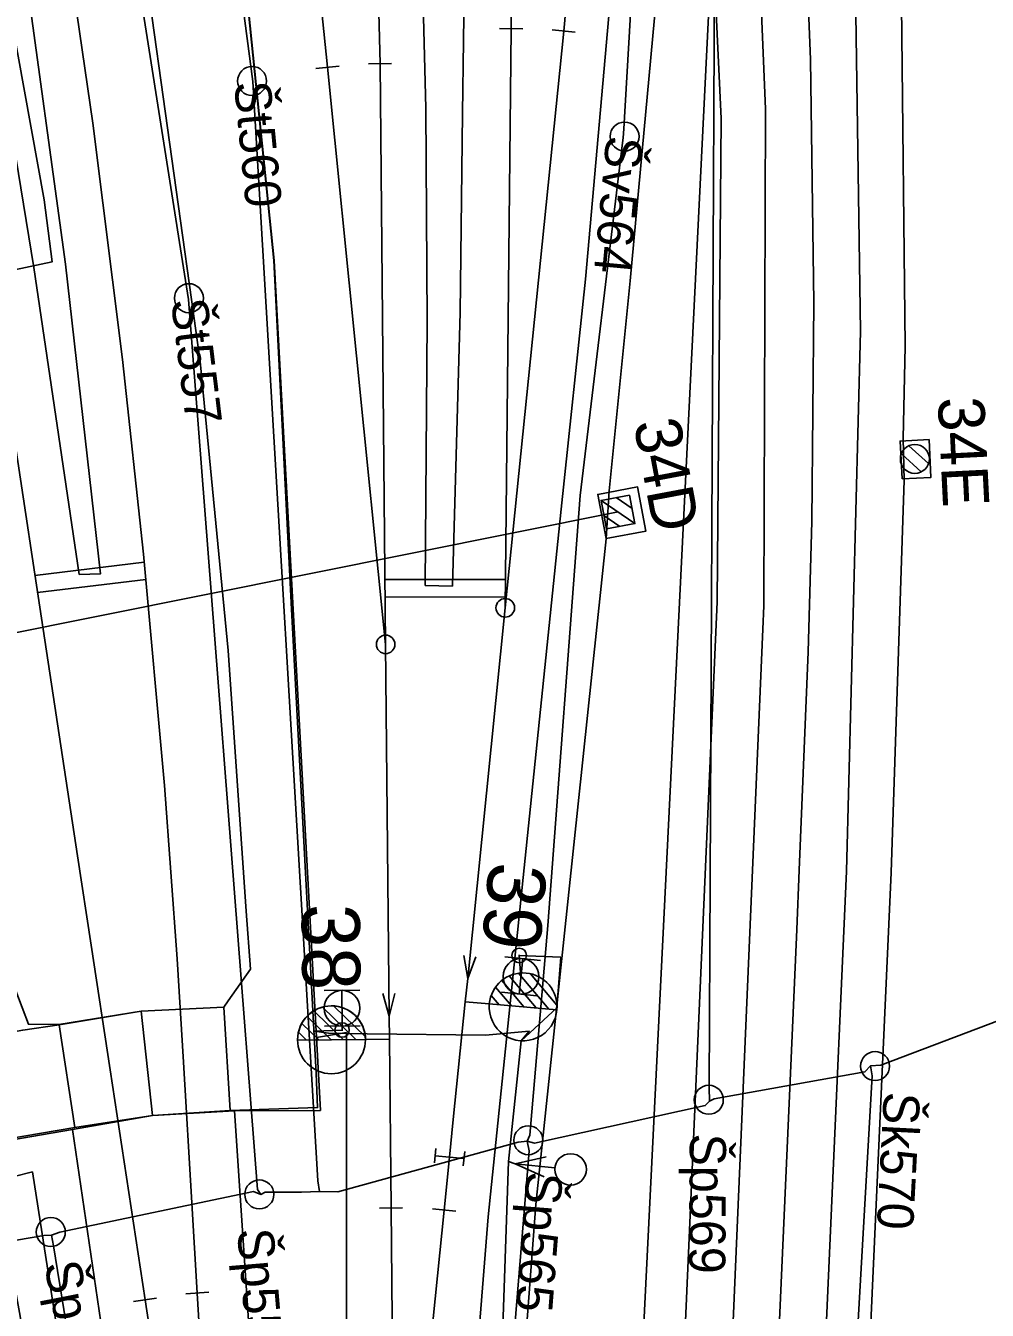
# Model space of a CAD drawing. Extents: x -545736 to -544888, y -1122892 to -1119128.
# Drawn here: x -545147.95 to -545114.79, y -1122030.09 to -1121985.81 of the extents above; entities that cross this region are included whole.
import ezdxf

# ---------------------------------------------------------------- set-up
doc = ezdxf.new("R2010")
doc.units = 0
for name, color, linetype in [('osvětlené plochy-hodnota-obrys', 7, 'Continuous'), ('Podbarveni_Komunikace', 7, 'Continuous'), ('Podbarveni_Prechodove konstrukce', 7, 'Continuous'), ('Vrstva 1 - Koleje', 7, 'Continuous'), ('Vrstva 11 - Trakce', 7, 'Continuous'), ('Vrstva 12 - Trakce zaklady', 7, 'Continuous'), ('Vrstva 16_plochy', 7, 'Continuous'), ('Vrstva 2 - Vyhybky', 7, 'Continuous'), ('Vrstva 27', 7, 'Continuous'), ('Vrstva 28 - zabzar', 7, 'Continuous'), ('Vrstva 3 - Lisy - Pocitaci body', 7, 'Continuous'), ('Vrstva 35', 7, 'Continuous'), ('Vrstva 4 - Teren - stezky - prechody - plochy', 7, 'Continuous'), ('Vrstva 43', 7, 'Continuous'), ('Vrstva 44', 7, 'Continuous'), ('Vrstva 7 - Namezniky-vystroj', 7, 'Continuous')]:
    doc.layers.add(name, color=color, linetype=linetype)

msp = doc.modelspace()

# ---------------------------------------------------------------- linework, layer by layer
at = {"layer": 'osvětlené plochy-hodnota-obrys'}
msp.add_lwpolyline([(-545141.742, -1122267.38), (-545105.592, -1122261.055), (-545104.447, -1122260.603), (-545110.322, -1122216.729), (-545115.194, -1122188.84), (-545124.338, -1122134.271), (-545128.334, -1122064.958), (-545124.139, -1121980.114), (-545129.58, -1121934.549), (-545137.864, -1121889.42)], dxfattribs=at)
at = {"layer": 'Podbarveni_Komunikace'}
for p, q in [((-545141.111, -1122019.643), (-545140.892, -1122023.207)), ((-545146.79, -1122020.254), (-545143.968, -1122019.783)), ((-545146.257, -1122023.789), (-545146.79, -1122020.254)), ((-545140.892, -1122023.207), (-545143.579, -1122023.371)), ((-545140.748, -1122023.215), (-545137.783, -1122023.203)), ((-545146.335, -1122023.86), (-545143.579, -1122023.371)), ((-545143.579, -1122023.371), (-545146.257, -1122023.789)), ((-545143.579, -1122023.371), (-545140.748, -1122023.215)), ((-545150.888, -1122024.642), (-545146.335, -1122023.86))]:
    msp.add_line(p, q, dxfattribs=at)
for points in [[(-545150.804, -1121945.897), (-545146.963, -1121965.219), (-545145.794, -1121971.559), (-545145.427, -1121973.54), (-545143.884, -1121983.41), (-545141.933, -1121997.39), (-545140.972, -1122007.351), (-545140.348, -1122016.336), (-545140.199, -1122018.329), (-545140.964, -1122019.426), (-545141.111, -1122019.643)], [(-545137.783, -1122023.203), (-545137.923, -1122020.69), (-545139.385, -1121993.906), (-545140.669, -1121981.312), (-545141.257, -1121977.349), (-545141.542, -1121975.423), (-545145.007, -1121950.72), (-545144.842, -1121950.576), (-545144.878, -1121950.193), (-545145.26, -1121948.614), (-545144.593, -1121948.314), (-545141.611, -1121947.744)], [(-545143.968, -1122019.783), (-545146.8, -1122020.24), (-545147.852, -1122020.233), (-545148.29, -1122019.077)]]:
    msp.add_lwpolyline(points, dxfattribs=at)
at = {"layer": 'Podbarveni_Prechodove konstrukce'}
for p, q in [((-545141.111, -1122019.643), (-545143.968, -1122019.783)), ((-545140.892, -1122023.207), (-545141.111, -1122019.643)), ((-545143.968, -1122019.783), (-545146.79, -1122020.254)), ((-545143.968, -1122019.783), (-545143.579, -1122023.371)), ((-545143.579, -1122023.371), (-545143.968, -1122019.783)), ((-545146.79, -1122020.254), (-545146.257, -1122023.789)), ((-545143.579, -1122023.371), (-545140.892, -1122023.207)), ((-545146.257, -1122023.789), (-545143.579, -1122023.371))]:
    msp.add_line(p, q, dxfattribs=at)
at = {"layer": 'Vrstva 1 - Koleje'}
for points in [[(-545133.397, -1121898.454), (-545133.244, -1121899.239), (-545130.224, -1121914.755), (-545128.872, -1121931.314), (-545128.476, -1121936.707), (-545128.12, -1121943.486), (-545127.893, -1121951.848), (-545127.894, -1121959.474), (-545127.95, -1121962.222), (-545128.001, -1121964.714), (-545128.259, -1121971.156), (-545128.824, -1121979.703), (-545129.396, -1121985.997), (-545131.412, -1122005.877), (-545132.708, -1122018.657), (-545132.79, -1122019.463)], [(-545147.065, -1121927.696), (-545145.146, -1121937.562), (-545144.155, -1121942.654), (-545144.013, -1121943.382), (-545143.456, -1121946.226), (-545142.73, -1121949.918), (-545141.089, -1121959.074), (-545139.769, -1121967.728), (-545138.49, -1121977.956), (-545137.541, -1121987.245), (-545135.537, -1122007.139), (-545135.414, -1122019.947), (-545135.406, -1122020.747)], [(-545161.662, -1121928.056), (-545159.744, -1121937.904), (-545157.825, -1121947.729), (-545156.674, -1121953.63), (-545154.785, -1121963.328), (-545152.88, -1121973.098), (-545151.044, -1121983.182), (-545149.436, -1121992.894), (-545149.139, -1121994.831), (-545148.849, -1121996.72), (-545147.636, -1122004.722), (-545146.16, -1122014.426), (-545145.692, -1122017.507), (-545145.04, -1122021.804), (-545143.834, -1122029.732), (-545140.823, -1122049.47), (-545138.891, -1122062.139), (-545138.77, -1122062.93)], [(-545156.492, -1121929.766), (-545154.597, -1121939.5), (-545152.98, -1121947.786), (-545151.506, -1121955.339), (-545149.849, -1121963.83), (-545148.474, -1121971.119), (-545147.387, -1121977.432), (-545147.132, -1121979.027), (-545146.813, -1121981.027), (-545145.63, -1121989.169), (-545144.608, -1121997.318), (-545143.884, -1122004.032), (-545143.167, -1122012), (-545142.729, -1122017.98), (-545142.509, -1122021.543), (-545142.219, -1122026.383), (-545142.033, -1122029.495), (-545140.823, -1122049.47), (-545138.891, -1122062.139), (-545138.77, -1122062.93)], [(-545133.148, -1121933.125), (-545132.603, -1121939.126), (-545132.371, -1121941.676), (-545131.741, -1121950.907), (-545131.341, -1121959.699), (-545131.125, -1121969.092), (-545131.124, -1121977.699), (-545131.206, -1121985.918), (-545131.412, -1122005.877), (-545132.708, -1122018.657), (-545132.79, -1122019.463)], [(-545140.895, -1121934.582), (-545140.428, -1121937.196), (-545139.882, -1121940.249), (-545139.158, -1121944.761), (-545138.197, -1121951.561), (-545137.21, -1121960.201), (-545136.482, -1121968.727), (-545135.98, -1121977.404), (-545135.73, -1121987.122), (-545135.537, -1122007.139), (-545135.414, -1122019.947), (-545135.406, -1122020.747)], [(-545126.105, -1121936.121), (-545124.989, -1121942.721), (-545123.777, -1121951.017), (-545122.797, -1121959.071), (-545122.52, -1121961.826), (-545122.146, -1121965.538), (-545121.796, -1121969.686), (-545121.227, -1121978.385), (-545120.892, -1121986.982), (-545120.771, -1121995.363), (-545120.842, -1122002.901), (-545120.963, -1122007.395), (-545121.273, -1122014.923), (-545121.363, -1122016.964), (-545121.593, -1122022.181), (-545121.982, -1122030.948), (-545122.393, -1122040.282), (-545122.646, -1122045.924), (-545122.996, -1122053.751), (-545123.445, -1122063.966), (-545123.814, -1122072.276), (-545124.174, -1122080.378)], [(-545132.79, -1122019.463), (-545133.203, -1122023.514), (-545133.334, -1122024.813), (-545133.519, -1122026.639), (-545135.191, -1122043.162), (-545135.039, -1122058.979), (-545135.031, -1122059.769)], [(-545135.406, -1122020.747), (-545135.35, -1122026.563), (-545135.191, -1122043.162), (-545135.039, -1122058.979), (-545135.031, -1122059.769)]]:
    msp.add_lwpolyline(points, dxfattribs=at)
at = {"layer": 'Vrstva 11 - Trakce'}
for p, q in [((-545117.752, -1122000.569), (-545117.066, -1122001.19)), ((-545117.496, -1122000.296), (-545116.818, -1122000.909)), ((-545128.104, -1122002.175), (-545126.94, -1122002.97)), ((-545127.583, -1122002.077), (-545127.038, -1122002.449)), ((-545150.678, -1122007.212), (-545127.523, -1122002.574)), ((-545128.009, -1122002.693), (-545127.457, -1122003.07))]:
    msp.add_line(p, q, dxfattribs=at)
msp.add_lwpolyline([(-545127.124, -1122001.99), (-545126.939, -1122002.973), (-545127.922, -1122003.158), (-545128.107, -1122002.175)], close=True, dxfattribs=at)
msp.add_circle((-545117.289, -1122000.747), 0.5, dxfattribs=at)
at = {"layer": 'Vrstva 12 - Trakce zaklady'}
for points in [[(-545117.731, -1122001.433), (-545117.796, -1122000.131), (-545116.797, -1122000.081), (-545116.732, -1122001.383), (-545117.731, -1122001.433)], [(-545127.938, -1122003.493), (-545128.225, -1122001.969), (-545126.849, -1122001.71), (-545126.562, -1122003.234), (-545127.938, -1122003.493)]]:
    msp.add_lwpolyline(points, dxfattribs=at)
at = {"layer": 'Vrstva 16_plochy'}
msp.add_lwpolyline([(-545141.265, -1121977.349), (-545145.237, -1121950.609), (-545145.552, -1121948.432), (-545144.584, -1121948.283), (-545145.264, -1121944.777), (-545145.46, -1121944.799), (-545150.804, -1121945.897), (-545146.963, -1121965.219), (-545145.794, -1121971.559), (-545145.427, -1121973.54), (-545143.884, -1121983.41), (-545141.933, -1121997.39), (-545140.972, -1122007.351), (-545140.348, -1122016.336), (-545140.199, -1122018.329), (-545140.964, -1122019.426), (-545141.111, -1122019.643), (-545140.892, -1122023.207), (-545137.885, -1122023.102), (-545137.934, -1122021.927), (-545138.778, -1122005.921), (-545139.389, -1121993.906), (-545140.675, -1121981.313), (-545141.265, -1121977.349)], dxfattribs=at)
msp.add_lwpolyline([(-545146.257, -1122023.789), (-545146.79, -1122020.254), (-545148.05, -1122020.43), (-545151.471, -1122021.029), (-545151.639, -1122021.075), (-545151.001, -1122024.591)], close=True, dxfattribs=at)
at = {"layer": 'Vrstva 2 - Vyhybky'}
for p, q in [((-545130.806, -1121985.922), (-545131.606, -1121985.914)), ((-545129.794, -1121985.961), (-545128.998, -1121986.033)), ((-545137.939, -1121987.285), (-545137.143, -1121987.205)), ((-545136.13, -1121987.129), (-545135.33, -1121987.115)), ((-545131.534, -1122018.727), (-545130.77, -1122019.635)), ((-545131.273, -1122018.565), (-545130.341, -1122019.671)), ((-545130.952, -1122018.474), (-545129.913, -1122019.708)), ((-545130.54, -1122018.491), (-545129.628, -1122019.574)), ((-545131.744, -1122018.949), (-545131.198, -1122019.597)), ((-545136.569, -1122020.761), (-545137.71, -1122019.641)), ((-545136.236, -1122020.667), (-545137.32, -1122019.603)), ((-545131.962, -1122019.532), (-545132.79, -1122019.463)), ((-545129.629, -1122019.732), (-545131.962, -1122019.532)), ((-545131.896, -1122019.24), (-545131.627, -1122019.56)), ((-545137.418, -1122020.768), (-545138.243, -1122019.959)), ((-545136.993, -1122020.765), (-545138.008, -1122019.77)), ((-545129.629, -1122019.732), (-545129.629, -1122019.732)), ((-545138.267, -1122020.776), (-545138.539, -1122020.509)), ((-545137.842, -1122020.772), (-545138.422, -1122020.203)), ((-545136.229, -1122020.757), (-545138.571, -1122020.779)), ((-545136.229, -1122020.757), (-545136.229, -1122020.757)), ((-545136.228, -1122020.757), (-545135.406, -1122020.747)), ((-545135.75, -1122026.567), (-545134.95, -1122026.559)), ((-545133.917, -1122026.599), (-545133.121, -1122026.679)), ((-545143.439, -1122029.672), (-545144.229, -1122029.792)), ((-545142.432, -1122029.519), (-545141.634, -1122029.471))]:
    msp.add_line(p, q, dxfattribs=at)
for points in [[(-545129.396, -1121985.997), (-545131.412, -1122005.877), (-545132.708, -1122018.657), (-545132.79, -1122019.463)], [(-545131.206, -1121985.918), (-545131.412, -1122005.877)], [(-545137.541, -1121987.245), (-545135.537, -1122007.139)], [(-545135.73, -1121987.122), (-545135.537, -1122007.139), (-545135.414, -1122019.947), (-545135.406, -1122020.747)], [(-545132.836, -1122017.867), (-545132.708, -1122018.657), (-545132.424, -1122017.909)], [(-545135.628, -1122019.176), (-545135.414, -1122019.947), (-545135.214, -1122019.172)], [(-545135.35, -1122026.563), (-545135.191, -1122043.162), (-545135.039, -1122058.979), (-545135.031, -1122059.769)], [(-545133.519, -1122026.639), (-545135.191, -1122043.162)], [(-545143.834, -1122029.732), (-545140.823, -1122049.47), (-545138.891, -1122062.139), (-545138.77, -1122062.93)], [(-545142.033, -1122029.495), (-545140.823, -1122049.47)]]:
    msp.add_lwpolyline(points, dxfattribs=at)
for centre, radius in [((-545131.412, -1122005.877), 0.32), ((-545135.537, -1122007.139), 0.32), ((-545137.406, -1122020.767), 1.17)]:
    msp.add_circle(centre, radius, dxfattribs=at)
for centre, radius, start, end in [((-545130.796, -1122019.632), 1.171, 355.119, 175.0798), ((-545137.4, -1122020.768), 1.171, 0.5716, 180.5325), ((-545130.797, -1122019.633), 1.17, 175.0294, 355.499)]:
    msp.add_arc(centre, radius, start, end, dxfattribs=at)
at = {"layer": 'Vrstva 27'}
for p, q in [((-545130.928, -1122017.835), (-545130.932, -1122017.885)), ((-545137.039, -1122020.455), (-545137.041, -1122020.405))]:
    msp.add_line(p, q, dxfattribs=at)
for centre in [(-545130.93, -1122017.86), (-545137.04, -1122020.43)]:
    msp.add_circle(centre, 0.25, dxfattribs=at)
at = {"layer": 'Vrstva 28 - zabzar'}
msp.add_line((-545131.3, -1122024.96), (-545131.07, -1122025.04), dxfattribs=at)
for points in [[(-545151.17, -1121994.79), (-545151.1, -1121994.81), (-545147.03, -1121993.95), (-545147.31, -1121991.81), (-545149.57, -1121979.36), (-545150.84, -1121973.5), (-545151.11, -1121970.92), (-545144.98, -1121969.79)], [(-545130.86, -1122020.8), (-545129.63, -1122019.67), (-545129.5, -1122017.92), (-545130.93, -1122017.86), (-545130.87, -1122018.58)], [(-545137.04, -1122019.68), (-545137.04, -1122020.43), (-545137.99, -1122020.47), (-545137.509, -1122020.536), (-545136.174, -1122020.556), (-545132.097, -1122020.611), (-545130.586, -1122020.472), (-545130.86, -1122020.8)], [(-545127.01, -1122123.01), (-545128.45, -1122112.3), (-545129.91, -1122102.44), (-545130.12, -1122100.23), (-545130.02, -1122098.77), (-545130.24, -1122093.73), (-545130.74, -1122089.35), (-545131, -1122087.03), (-545131.17, -1122083.74), (-545131.66, -1122076.12), (-545131.95, -1122065.09), (-545132.08, -1122064.03), (-545132.04, -1122061.55), (-545131.96, -1122058.03), (-545131.79, -1122051.05), (-545131.57, -1122044.14), (-545131.692, -1122036.343), (-545131.3, -1122024.96), (-545130.86, -1122020.8)]]:
    msp.add_lwpolyline(points, dxfattribs=at)
at = {"layer": 'Vrstva 3 - Lisy - Pocitaci body'}
for p, q in [((-545130.195, -1122018.029), (-545131.421, -1122017.905)), ((-545130.808, -1122017.967), (-545130.932, -1122019.193)), ((-545137.662, -1122019.07), (-545136.43, -1122019.058)), ((-545137.034, -1122020.296), (-545137.046, -1122019.064)), ((-545130.319, -1122019.255), (-545131.545, -1122019.131)), ((-545137.65, -1122020.302), (-545136.418, -1122020.29)), ((-545133.806, -1122024.514), (-545133.857, -1122025.011)), ((-545132.837, -1122024.863), (-545133.831, -1122024.763)), ((-545132.811, -1122024.615), (-545132.862, -1122025.112)), ((-545131.07, -1122025.04), (-545130.006, -1122024.801)), ((-545131.07, -1122025.04), (-545129.697, -1122025.179)), ((-545131.07, -1122025.04), (-545130.075, -1122025.487))]:
    msp.add_line(p, q, dxfattribs=at)
for centre, radius in [((-545130.87, -1122018.583), 0.616), ((-545137.041, -1122019.678), 0.616), ((-545129.158, -1122025.236), 0.542)]:
    msp.add_circle(centre, radius, dxfattribs=at)
at = {"layer": 'Vrstva 35'}
msp.add_lwpolyline([(-545137.509, -1122020.536), (-545136.174, -1122020.556), (-545132.097, -1122020.611), (-545130.586, -1122020.472)], dxfattribs=at)
at = {"layer": 'Vrstva 4 - Teren - stezky - prechody - plochy'}
for p, q in [((-545143.968, -1122019.783), (-545141.111, -1122019.643)), ((-545141.111, -1122019.643), (-545140.892, -1122023.207)), ((-545146.79, -1122020.254), (-545143.968, -1122019.783)), ((-545143.579, -1122023.371), (-545143.968, -1122019.783)), ((-545143.968, -1122019.783), (-545143.579, -1122023.371)), ((-545146.257, -1122023.789), (-545146.79, -1122020.254)), ((-545140.892, -1122023.207), (-545143.579, -1122023.371)), ((-545143.579, -1122023.371), (-545146.257, -1122023.789))]:
    msp.add_line(p, q, dxfattribs=at)
for points in [[(-545146.11, -1122004.734), (-545145.37, -1122004.712), (-545146.573, -1121994.03), (-545148.01, -1121983.54), (-545148.508, -1121980.262), (-545148.842, -1121978.248), (-545150.866, -1121967.009), (-545156.33, -1121939.097), (-545168.64, -1121875.718), (-545175.381, -1121841.399), (-545180.031, -1121817.339), (-545184.955, -1121792.055), (-545193.253, -1121749.702), (-545199.085, -1121719.832), (-545202.547, -1121701.925)], [(-545146.11, -1122004.734), (-545147.669, -1121994.146), (-545149.368, -1121983.787), (-545152.408, -1121967.248), (-545157.762, -1121939.32), (-545170.037, -1121876.045), (-545176.72, -1121842.206), (-545181.396, -1121818.39), (-545186.868, -1121790.341), (-545194.851, -1121749.267), (-545200.506, -1121720.067), (-545204.102, -1121702.263)], [(-545130.927, -1121899.07), (-545130.648, -1121900.157), (-545131.454, -1121900.275), (-545126.343, -1121926.432), (-545123.993, -1121939.181), (-545122.36, -1121950.022), (-545121.15, -1121959.983), (-545120.161, -1121970.783), (-545119.318, -1121985.414), (-545119.166, -1121996.341), (-545119.647, -1122014.958), (-545120.73, -1122039.222), (-545122.244, -1122072.998), (-545123.427, -1122099.522)], [(-545130.927, -1121899.07), (-545129.932, -1121899.132), (-545124.65, -1121926.386), (-545122.28, -1121939.006), (-545120.69, -1121949.814), (-545119.511, -1121959.901), (-545118.523, -1121970.907), (-545117.746, -1121985.091), (-545117.62, -1121996.864), (-545117.689, -1122000.041), (-545117.66, -1122001.473), (-545118.101, -1122015.003), (-545119.169, -1122038.652), (-545120.773, -1122073.084), (-545121.846, -1122098.278)], [(-545150.804, -1121945.897), (-545146.963, -1121965.219), (-545145.794, -1121971.559), (-545145.427, -1121973.54), (-545143.884, -1121983.41), (-545141.933, -1121997.39), (-545140.972, -1122007.351), (-545140.348, -1122016.336), (-545140.199, -1122018.329), (-545140.964, -1122019.426), (-545141.111, -1122019.643), (-545143.968, -1122019.783), (-545146.8, -1122020.24), (-545147.852, -1122020.233), (-545148.29, -1122019.077)], [(-545133.232, -1122005.13), (-545132.962, -1121995.699), (-545132.889, -1121988.84), (-545132.674, -1121973.804), (-545132.876, -1121963.133), (-545133.09, -1121954.154), (-545133.653, -1121946.192), (-545134.099, -1121946.246), (-545137.124, -1121946.701)], [(-545133.232, -1122005.13), (-545134.171, -1122005.108), (-545134.106, -1121996.003), (-545134.147, -1121988.653), (-545134.51, -1121974.759), (-545134.812, -1121967.186), (-545135.877, -1121957.123), (-545137.124, -1121946.701)], [(-545141.611, -1121947.744), (-545144.593, -1121948.314), (-545145.26, -1121948.614), (-545144.878, -1121950.193), (-545144.842, -1121950.576), (-545145.007, -1121950.72), (-545141.542, -1121975.423), (-545141.257, -1121977.349), (-545140.669, -1121981.312), (-545139.385, -1121993.906), (-545137.923, -1122020.69), (-545137.783, -1122023.203), (-545140.748, -1122023.215)], [(-545126.473, -1121948.923), (-545126.334, -1121961.598), (-545126.775, -1121973.403), (-545128.646, -1121994.547), (-545129.488, -1122002.476), (-545132.005, -1122026.865), (-545132.877, -1122037.815), (-545133.414, -1122050.13), (-545133.441, -1122062.766), (-545133.197, -1122070.382), (-545132.437, -1122082.452), (-545132.119, -1122088.474), (-545131.133, -1122099.699), (-545129.153, -1122115.135), (-545127.499, -1122127.653)], [(-545126.473, -1121948.923), (-545125.498, -1121948.878), (-545124.184, -1121961.269), (-545123.043, -1121974.047), (-545122.441, -1121988.694), (-545122.5, -1122005.806), (-545125.338, -1122072.019), (-545126.673, -1122101.485), (-545126.806, -1122108.75), (-545126.872, -1122116.941), (-545126.568, -1122127.516), (-545127.499, -1122127.653)], [(-545124.588, -1121975.896), (-545125.381, -1121975.973), (-545127.1, -1121994.605), (-545127.824, -1122001.843), (-545127.936, -1122003.505), (-545130.359, -1122026.44), (-545131.479, -1122041.398), (-545131.574, -1122043.071), (-545131.763, -1122050.486), (-545131.671, -1122062.186), (-545131.587, -1122069.508), (-545131.465, -1122071.195), (-545130.904, -1122081.855), (-545130.59, -1122087.603), (-545130.381, -1122089.386), (-545129.466, -1122100.008), (-545129.347, -1122101.621), (-545128.799, -1122106.042)], [(-545124.588, -1121975.896), (-545123.969, -1121989.016), (-545124.103, -1122005.669), (-545127.033, -1122072.216), (-545128.137, -1122100.001), (-545128.245, -1122101.528), (-545128.406, -1122106.062), (-545128.799, -1122106.042)], [(-545136.892, -1122020.512), (-545137.923, -1122020.69), (-545137.783, -1122023.203), (-545140.748, -1122023.215), (-545139.972, -1122034.909), (-545139.394, -1122043.292), (-545138.553, -1122053.145), (-545137.365, -1122062.143)], [(-545136.892, -1122020.512), (-545136.891, -1122034.823), (-545136.757, -1122043.186), (-545136.751, -1122055.228), (-545136.419, -1122062.026), (-545137.365, -1122062.143)], [(-545140.748, -1122023.215), (-545143.579, -1122023.371), (-545146.335, -1122023.86), (-545150.888, -1122024.642), (-545153.977, -1122025.185)], [(-545133.405, -1122116.375), (-545134.411, -1122116.469), (-545137.844, -1122096.227), (-545141.752, -1122073.558), (-545147.149, -1122044.385), (-545150.888, -1122024.642), (-545146.335, -1122023.86)], [(-545133.405, -1122116.375), (-545134.922, -1122101.254), (-545135.901, -1122093.602), (-545138.886, -1122073.467), (-545143.407, -1122043.778), (-545146.335, -1122023.86)], [(-545142.21, -1122063.101), (-545145.389, -1122045.816), (-545145.616, -1122044.266), (-545148.988, -1122025.643), (-545147.714, -1122025.315)], [(-545142.21, -1122063.101), (-545141.997, -1122063.044), (-545144.596, -1122045.862), (-545144.784, -1122044.107), (-545147.714, -1122025.315)]]:
    msp.add_lwpolyline(points, dxfattribs=at)
at = {"layer": 'Vrstva 43'}
for centre in [(-545140.143, -1121987.72), (-545127.297, -1121989.635), (-545142.321, -1121995.206), (-545118.661, -1122021.674), (-545124.393, -1122022.834), (-545130.617, -1122024.23), (-545139.892, -1122026.095), (-545147.082, -1122027.393)]:
    msp.add_circle(centre, 0.5, dxfattribs=at)
at = {"layer": 'Vrstva 44'}
for points in [[(-545145.031, -1121950.408), (-545140.115, -1121987.742), (-545137.876, -1122025.632), (-545137.817, -1122025.997)], [(-545127.344, -1121989.681), (-545127.327, -1121989.365), (-545125.419, -1121956.542), (-545125.46, -1121956.375), (-545125.207, -1121956.277), (-545116.453, -1121954.275), (-545115.954, -1121954.18)], [(-545147.022, -1121965.526), (-545142.337, -1121995.249), (-545139.955, -1122025.923), (-545139.844, -1122026.096)], [(-545124.143, -1121971.892), (-545124.379, -1122022.406), (-545124.373, -1122022.884)], [(-545127.344, -1121989.681), (-545127.367, -1121989.847), (-545128.834, -1122002.012), (-545129.939, -1122016.822), (-545130.567, -1122024.053), (-545130.659, -1122024.257)], [(-545168.03, -1122031.491), (-545167.646, -1122031.452), (-545155.254, -1122028.965), (-545154.934, -1122028.908), (-545154.676, -1122028.765), (-545147.317, -1122027.511), (-545147.057, -1122027.496), (-545146.766, -1122027.403), (-545140.09, -1122026.001), (-545139.844, -1122026.096), (-545139.689, -1122026.023), (-545138.434, -1122026.017), (-545137.817, -1122025.997), (-545137.183, -1122026.003), (-545130.963, -1122024.292), (-545130.659, -1122024.257), (-545130.403, -1122024.329), (-545124.515, -1122023.033), (-545124.373, -1122022.884), (-545124.212, -1122022.798), (-545119.01, -1122021.877), (-545118.816, -1122021.663), (-545118.459, -1122021.636), (-545110.725, -1122018.714)], [(-545121.958, -1122140.931), (-545122.648, -1122100.584), (-545120.974, -1122060.822), (-545118.759, -1122022.005), (-545118.816, -1122021.663)], [(-545131.987, -1122077.131), (-545132.051, -1122076.804), (-545132.484, -1122063.78), (-545132.57, -1122050.373), (-545132.502, -1122050.093), (-545132.518, -1122049.88), (-545131.91, -1122040.71), (-545130.586, -1122024.589), (-545130.659, -1122024.257)], [(-545135.113, -1122107.162), (-545140.717, -1122066.523), (-545146.986, -1122027.871), (-545147.057, -1122027.496)]]:
    msp.add_lwpolyline(points, dxfattribs=at)
at = {"layer": 'Vrstva 7 - Namezniky-vystroj'}
for p, q in [((-545147.63, -1122004.761), (-545143.859, -1122004.305)), ((-545147.54, -1122005.354), (-545143.806, -1122004.903)), ((-545135.559, -1122004.903), (-545131.402, -1122004.905)), ((-545135.553, -1122005.503), (-545131.408, -1122005.505))]:
    msp.add_line(p, q, dxfattribs=at)

# ---------------------------------------------------------------- texts
at = {"layer": 'Vrstva 11 - Trakce'}
for s, rotation, p in [('34E', 272.858, (-545116.502, -1121998.64)), ('34D', 280.665, (-545126.995, -1121999.501))]:
    msp.add_text(s, height=1.6, rotation=rotation, dxfattribs=at).set_placement(p)
at = {"layer": 'Vrstva 2 - Vyhybky'}
for s, rotation, p in [('39', 265.0994, (-545131.964, -1122014.607)), ('38', 270.5521, (-545138.433, -1122016.091))]:
    msp.add_text(s, height=2, rotation=rotation, dxfattribs=at).set_placement(p)
at = {"layer": 'Vrstva 43'}
for s, rotation, p in [('Št560', 275.4601, (-545140.765, -1121987.779)), ('Šv564', 264.7222, (-545127.919, -1121989.578)), ('Št557', 276.9816, (-545142.941, -1121995.282)), ('Šk570', 267.0303, (-545118.354, -1122022.544)), ('Šp569', 269.6591, (-545125.047, -1122023.994)), ('Šp565', 265.5661, (-545130.671, -1122025.282)), ('Šp558', 274.7624, (-545140.66, -1122027.311)), ('Šp541', 281.0323, (-545147.317, -1122028.503))]:
    msp.add_text(s, height=1.25, rotation=rotation, dxfattribs=at).set_placement(p)

doc.saveas('drawing.dxf')
